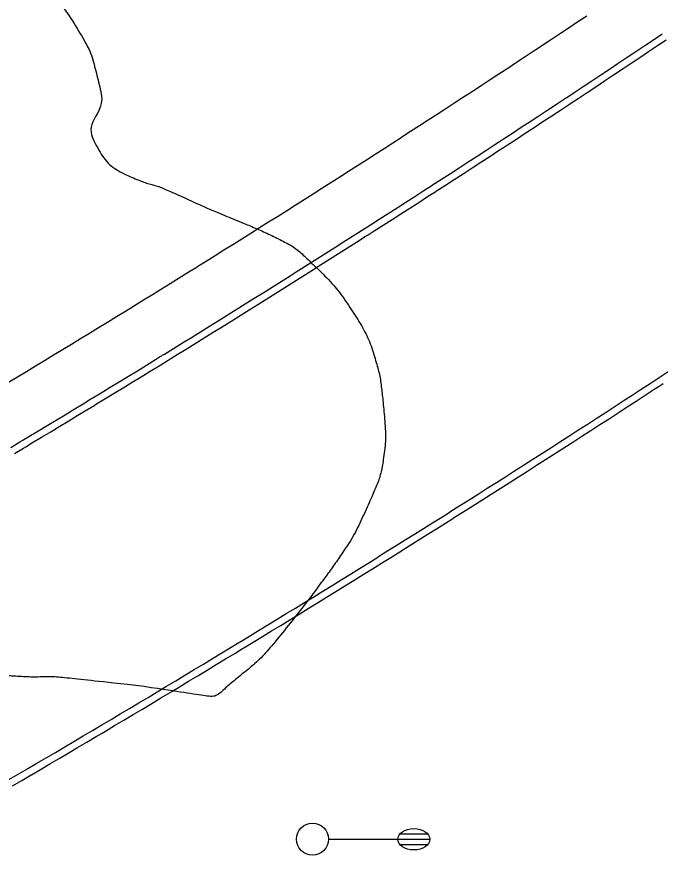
# Model space of a CAD drawing. Extents: x 2145380 to 2157287, y 139568 to 149130.
# Drawn here: x 2149762 to 2149822.3, y 143362.8 to 143441.4 of the extents above; entities that cross this region are included whole.
import ezdxf

# ---------------------------------------------------------------- set-up
doc = ezdxf.new("R2010")
doc.units = 0
for name, color, linetype in [('PR_PREVIOUSLY CONSTRUCTED', 7, 'Continuous'), ('TOPO_Light Pole', 7, 'Continuous'), ('TOPO_Tree Line', 7, 'Continuous')]:
    doc.layers.add(name, color=color, linetype=linetype)

# ---------------------------------------------------------------- blocks, each defined once
blk = doc.blocks.new('LP')
at = {"layer": 'TOPO_Light Pole'}
blk.add_line((3.81, 0), (20.32, 0), dxfattribs=at)
for points in [[(20.32, 0), (27.94, 0)], [(20.32, 0), (23.5, 0)], [(20.83, 1.27), (27.43, 1.27)], [(20.83, 1.27), (23.5, 1.27)], [(23.71, 1.27), (27.43, 1.27)], [(23.71, 0), (27.94, 0)], [(20.83, -1.27), (27.43, -1.27)], [(20.83, -1.27), (23.5, -1.27)], [(23.71, -1.27), (27.43, -1.27)]]:
    blk.add_lwpolyline(points, dxfattribs=at)
blk.add_circle((0, 0), 3.81, dxfattribs=at)
blk.add_ellipse((24.13, 0), major_axis=(3.81, 0), ratio=0.666667, dxfattribs=at)

msp = doc.modelspace()

# ---------------------------------------------------------------- linework, layer by layer
at = {"layer": 'PR_PREVIOUSLY CONSTRUCTED'}
for points in [[(2149761.276, 143407.125), (2149762.121, 143407.634), (2149762.966, 143408.144), (2149763.81, 143408.655), (2149764.654, 143409.166), (2149765.498, 143409.678), (2149766.225, 143410.119), (2149766.341, 143410.19), (2149767.184, 143410.703), (2149768.027, 143411.217), (2149768.869, 143411.731), (2149769.711, 143412.245), (2149770.552, 143412.761), (2149771.393, 143413.277), (2149772.234, 143413.793), (2149772.633, 143414.038), (2149773.074, 143414.31), (2149773.915, 143414.828), (2149774.754, 143415.346), (2149775.593, 143415.865), (2149776.432, 143416.384), (2149777.271, 143416.904), (2149778.109, 143417.425), (2149778.947, 143417.946), (2149779.019, 143417.991), (2149779.785, 143418.468), (2149780.622, 143418.99), (2149781.459, 143419.513), (2149782.295, 143420.036), (2149783.131, 143420.561), (2149783.967, 143421.085), (2149784.802, 143421.61), (2149785.385, 143421.978), (2149785.637, 143422.136), (2149786.471, 143422.663), (2149787.306, 143423.19), (2149788.139, 143423.717), (2149788.973, 143424.245), (2149789.806, 143424.774), (2149790.639, 143425.304), (2149791.471, 143425.833), (2149791.73, 143425.998), (2149792.303, 143426.364), (2149793.135, 143426.895), (2149793.966, 143427.427), (2149794.797, 143427.959), (2149795.627, 143428.492), (2149796.457, 143429.025), (2149797.287, 143429.559), (2149798.053, 143430.053), (2149798.117, 143430.094), (2149798.946, 143430.629), (2149799.774, 143431.164), (2149800.603, 143431.701), (2149801.43, 143432.238), (2149802.258, 143432.775), (2149803.085, 143433.313), (2149803.912, 143433.852), (2149804.354, 143434.14), (2149804.738, 143434.391), (2149805.564, 143434.931), (2149806.39, 143435.471), (2149807.215, 143436.012), (2149808.04, 143436.553), (2149808.865, 143437.095), (2149809.689, 143437.638), (2149810.512, 143438.181), (2149810.634, 143438.261), (2149811.336, 143438.725), (2149812.159, 143439.269), (2149812.981, 143439.814), (2149813.804, 143440.36), (2149814.625, 143440.906), (2149815.447, 143441.452)], [(2149761.485, 143401.02), (2149762.334, 143401.53), (2149762.546, 143401.657), (2149763.183, 143402.04), (2149764.032, 143402.55), (2149764.88, 143403.062), (2149765.728, 143403.574), (2149766.575, 143404.086), (2149767.422, 143404.599), (2149768.269, 143405.113), (2149768.999, 143405.556), (2149769.116, 143405.627), (2149769.962, 143406.142), (2149770.807, 143406.658), (2149771.653, 143407.174), (2149772.498, 143407.69), (2149773.343, 143408.208), (2149774.187, 143408.726), (2149775.031, 143409.244), (2149775.431, 143409.49), (2149775.874, 143409.763), (2149776.718, 143410.283), (2149777.56, 143410.803), (2149778.403, 143411.324), (2149779.245, 143411.845), (2149780.087, 143412.367), (2149780.928, 143412.889), (2149781.769, 143413.413), (2149781.842, 143413.458), (2149782.61, 143413.936), (2149783.45, 143414.461), (2149784.29, 143414.985), (2149785.13, 143415.511), (2149785.969, 143416.037), (2149786.808, 143416.564), (2149787.646, 143417.091), (2149788.232, 143417.46), (2149788.484, 143417.619), (2149789.322, 143418.147), (2149790.159, 143418.676), (2149790.996, 143419.206), (2149791.833, 143419.736), (2149792.669, 143420.267), (2149793.505, 143420.798), (2149794.34, 143421.33), (2149794.6, 143421.495), (2149795.176, 143421.862), (2149796.01, 143422.395), (2149796.845, 143422.929), (2149797.679, 143423.463), (2149798.512, 143423.998), (2149799.346, 143424.534), (2149800.179, 143425.07), (2149800.947, 143425.565), (2149801.011, 143425.606), (2149801.843, 143426.143), (2149802.675, 143426.681), (2149803.506, 143427.219), (2149804.337, 143427.758), (2149805.168, 143428.298), (2149805.998, 143428.838), (2149806.828, 143429.378), (2149807.272, 143429.668), (2149807.658, 143429.92), (2149808.487, 143430.461), (2149809.316, 143431.004), (2149810.144, 143431.547), (2149810.972, 143432.09), (2149811.8, 143432.634), (2149812.627, 143433.179), (2149813.454, 143433.724), (2149813.576, 143433.805), (2149814.28, 143434.27), (2149815.106, 143434.816), (2149815.932, 143435.363), (2149816.757, 143435.911), (2149817.582, 143436.459), (2149818.407, 143437.008), (2149819.231, 143437.557), (2149819.857, 143437.975), (2149820.055, 143438.107), (2149820.878, 143438.657), (2149821.701, 143439.208), (2149822.524, 143439.76)], [(2149761.828, 143400.447), (2149762.678, 143400.957), (2149762.89, 143401.084), (2149763.527, 143401.468), (2149764.376, 143401.978), (2149765.225, 143402.49), (2149766.073, 143403.002), (2149766.921, 143403.515), (2149767.768, 143404.028), (2149768.616, 143404.542), (2149769.345, 143404.986), (2149769.463, 143405.057), (2149770.309, 143405.572), (2149771.155, 143406.088), (2149772.001, 143406.604), (2149772.846, 143407.121), (2149773.691, 143407.638), (2149774.536, 143408.156), (2149775.38, 143408.675), (2149775.781, 143408.921), (2149776.224, 143409.194), (2149777.068, 143409.714), (2149777.911, 143410.235), (2149778.754, 143410.756), (2149779.597, 143411.277), (2149780.439, 143411.8), (2149781.281, 143412.322), (2149782.122, 143412.846), (2149782.195, 143412.891), (2149782.963, 143413.37), (2149783.804, 143413.894), (2149784.644, 143414.419), (2149785.484, 143414.945), (2149786.324, 143415.471), (2149787.163, 143415.998), (2149788.002, 143416.526), (2149788.588, 143416.895), (2149788.84, 143417.054), (2149789.678, 143417.583), (2149790.516, 143418.112), (2149791.353, 143418.642), (2149792.19, 143419.172), (2149793.027, 143419.703), (2149793.863, 143420.235), (2149794.699, 143420.767), (2149794.959, 143420.932), (2149795.535, 143421.299), (2149796.37, 143421.833), (2149797.205, 143422.367), (2149798.039, 143422.901), (2149798.873, 143423.436), (2149799.707, 143423.972), (2149800.54, 143424.508), (2149801.309, 143425.004), (2149801.373, 143425.045), (2149802.206, 143425.582), (2149803.038, 143426.12), (2149803.869, 143426.659), (2149804.701, 143427.198), (2149805.532, 143427.738), (2149806.363, 143428.278), (2149807.193, 143428.819), (2149807.637, 143429.109), (2149808.023, 143429.36), (2149808.852, 143429.903), (2149809.681, 143430.445), (2149810.51, 143430.988), (2149811.339, 143431.532), (2149812.167, 143432.077), (2149812.994, 143432.621), (2149813.821, 143433.167), (2149813.944, 143433.248), (2149814.648, 143433.713), (2149815.475, 143434.26), (2149816.301, 143434.807), (2149817.127, 143435.355), (2149817.952, 143435.903), (2149818.777, 143436.452), (2149819.601, 143437.002), (2149820.228, 143437.42), (2149820.426, 143437.552), (2149821.249, 143438.103), (2149822.073, 143438.654), (2149822.896, 143439.206)], [(2149761.313, 143369.906), (2149762.184, 143370.416), (2149763.055, 143370.926), (2149763.076, 143370.939), (2149763.925, 143371.436), (2149764.795, 143371.948), (2149765.665, 143372.46), (2149766.534, 143372.972), (2149767.403, 143373.485), (2149768.271, 143373.999), (2149769.14, 143374.513), (2149769.693, 143374.841), (2149770.007, 143375.028), (2149770.875, 143375.544), (2149771.742, 143376.06), (2149772.609, 143376.577), (2149773.475, 143377.094), (2149774.341, 143377.612), (2149775.207, 143378.13), (2149776.072, 143378.649), (2149776.288, 143378.779), (2149776.937, 143379.169), (2149777.802, 143379.69), (2149778.666, 143380.211), (2149779.53, 143380.732), (2149780.393, 143381.254), (2149781.256, 143381.777), (2149782.119, 143382.3), (2149782.862, 143382.752), (2149782.981, 143382.824), (2149783.843, 143383.349), (2149784.705, 143383.874), (2149785.566, 143384.4), (2149786.427, 143384.926), (2149787.288, 143385.453), (2149788.148, 143385.981), (2149789.008, 143386.509), (2149789.415, 143386.76), (2149789.867, 143387.038), (2149790.726, 143387.567), (2149791.585, 143388.097), (2149792.443, 143388.628), (2149793.301, 143389.159), (2149794.159, 143389.691), (2149795.016, 143390.223), (2149795.873, 143390.756), (2149795.947, 143390.802), (2149796.729, 143391.29), (2149797.585, 143391.824), (2149798.441, 143392.359), (2149799.297, 143392.894), (2149800.152, 143393.43), (2149801.006, 143393.966), (2149801.86, 143394.504), (2149802.457, 143394.879), (2149802.714, 143395.041), (2149803.568, 143395.58), (2149804.421, 143396.119), (2149805.274, 143396.658), (2149806.126, 143397.198), (2149806.978, 143397.739), (2149807.829, 143398.28), (2149808.681, 143398.822), (2149808.945, 143398.991), (2149809.532, 143399.365), (2149810.382, 143399.908), (2149811.232, 143400.452), (2149812.082, 143400.996), (2149812.931, 143401.541), (2149813.78, 143402.086), (2149814.629, 143402.632), (2149815.412, 143403.137), (2149815.477, 143403.179), (2149816.325, 143403.726), (2149817.172, 143404.274), (2149818.019, 143404.823), (2149818.866, 143405.372), (2149819.712, 143405.921), (2149820.558, 143406.471), (2149821.403, 143407.022), (2149821.856, 143407.317), (2149822.248, 143407.574), (2149823.093, 143408.126)], [(2149761.65, 143369.33), (2149762.521, 143369.84), (2149763.392, 143370.35), (2149763.414, 143370.363), (2149764.263, 143370.861), (2149765.134, 143371.372), (2149766.004, 143371.884), (2149766.873, 143372.397), (2149767.743, 143372.91), (2149768.611, 143373.424), (2149769.48, 143373.939), (2149770.033, 143374.267), (2149770.348, 143374.454), (2149771.216, 143374.97), (2149772.084, 143375.486), (2149772.951, 143376.003), (2149773.818, 143376.521), (2149774.684, 143377.039), (2149775.55, 143377.558), (2149776.416, 143378.077), (2149776.632, 143378.207), (2149777.281, 143378.597), (2149778.146, 143379.118), (2149779.011, 143379.639), (2149779.875, 143380.161), (2149780.739, 143380.683), (2149781.602, 143381.206), (2149782.465, 143381.73), (2149783.209, 143382.181), (2149783.328, 143382.254), (2149784.191, 143382.779), (2149785.053, 143383.304), (2149785.914, 143383.83), (2149786.776, 143384.357), (2149787.637, 143384.884), (2149788.497, 143385.412), (2149789.357, 143385.94), (2149789.765, 143386.191), (2149790.217, 143386.469), (2149791.077, 143386.999), (2149791.936, 143387.529), (2149792.795, 143388.06), (2149793.653, 143388.591), (2149794.511, 143389.123), (2149795.368, 143389.656), (2149796.226, 143390.189), (2149796.3, 143390.235), (2149797.083, 143390.723), (2149797.939, 143391.257), (2149798.795, 143391.792), (2149799.651, 143392.328), (2149800.506, 143392.864), (2149801.361, 143393.401), (2149802.216, 143393.939), (2149802.813, 143394.314), (2149803.07, 143394.477), (2149803.924, 143395.015), (2149804.778, 143395.554), (2149805.631, 143396.094), (2149806.483, 143396.634), (2149807.336, 143397.175), (2149808.188, 143397.717), (2149809.039, 143398.259), (2149809.304, 143398.428), (2149809.891, 143398.802), (2149810.742, 143399.345), (2149811.592, 143399.889), (2149812.442, 143400.434), (2149813.292, 143400.979), (2149814.141, 143401.525), (2149814.99, 143402.071), (2149815.773, 143402.576), (2149815.839, 143402.618), (2149816.687, 143403.165), (2149817.535, 143403.713), (2149818.382, 143404.262), (2149819.229, 143404.811), (2149820.076, 143405.361), (2149820.922, 143405.912), (2149821.768, 143406.463), (2149822.221, 143406.758), (2149822.613, 143407.015)]]:
    msp.add_lwpolyline(points, dxfattribs=at)
at = {"layer": 'TOPO_Tree Line'}
msp.add_open_spline([(2149773.205, 143378.734), (2149775.373, 143378.408), (2149777.541, 143378.081), (2149779.708, 143377.754), (2149780.731, 143377.599), (2149781.614, 143378.533), (2149782.45, 143379.209), (2149783.766, 143380.272), (2149784.97, 143381.288), (2149786.013, 143382.547), (2149787.489, 143384.331), (2149788.907, 143386.132), (2149790.29, 143387.981), (2149791.105, 143389.069), (2149791.898, 143390.16), (2149792.655, 143391.295), (2149793.706, 143392.869), (2149794.479, 143394.559), (2149795.265, 143396.306), (2149795.775, 143397.437), (2149796.184, 143398.585), (2149796.373, 143399.794), (2149796.657, 143401.612), (2149796.533, 143403.473), (2149796.355, 143405.297), (2149796.231, 143406.576), (2149796.05, 143407.841), (2149795.685, 143409.098), (2149795.203, 143410.761), (2149794.475, 143412.261), (2149793.522, 143413.723), (2149792.465, 143415.346), (2149791.282, 143416.743), (2149789.893, 143418.077), (2149789, 143418.935), (2149788.112, 143419.77), (2149787.021, 143420.321), (2149785.79, 143420.942), (2149784.548, 143421.503), (2149783.282, 143422.029), (2149782.511, 143422.35), (2149781.735, 143422.657), (2149780.966, 143422.981), (2149779.363, 143423.658), (2149777.786, 143424.402), (2149776.191, 143425.099), (2149775.227, 143425.52), (2149774.201, 143425.751), (2149773.215, 143426.156), (2149771.72, 143426.771), (2149770.363, 143427.725), (2149769.539, 143429.226), (2149768.577, 143430.979), (2149770.253, 143433.024), (2149769.812, 143434.812), (2149769.399, 143436.49), (2149768.961, 143438.159), (2149768.007, 143439.741), (2149766.82, 143441.708), (2149765.544, 143443.359), (2149763.748, 143444.69), (2149762.489, 143445.621), (2149761.201, 143446.365), (2149759.81, 143447.016), (2149757.85, 143447.935), (2149755.909, 143448.788), (2149753.856, 143449.48), (2149751.544, 143450.26), (2149749.207, 143450.78), (2149746.821, 143451.25), (2149745.097, 143451.589), (2149743.331, 143451.696), (2149741.595, 143451.664), (2149740.276, 143451.64), (2149738.974, 143451.382), (2149737.731, 143450.7), (2149736.191, 143449.855), (2149735.031, 143448.826), (2149733.868, 143447.633), (2149732.913, 143446.653), (2149732.018, 143445.678), (2149731.187, 143444.6), (2149730.096, 143443.182), (2149729.113, 143441.739), (2149728.257, 143440.161), (2149727.362, 143438.51), (2149726.633, 143436.817), (2149726.127, 143435.021), (2149725.757, 143433.711), (2149725.479, 143432.398), (2149725.229, 143431.061), (2149724.823, 143428.883), (2149724.492, 143426.702), (2149724.295, 143424.514), (2149724.154, 143422.959), (2149724.293, 143421.381), (2149724.53, 143419.822), (2149724.686, 143418.795), (2149724.928, 143417.802), (2149725.351, 143416.838), (2149726.104, 143415.123), (2149726.962, 143413.532), (2149728.004, 143412.012), (2149728.877, 143410.738), (2149729.868, 143409.561), (2149730.719, 143408.282), (2149731.208, 143407.549), (2149731.658, 143406.79), (2149732.138, 143406.049), (2149732.8, 143405.026), (2149733.44, 143404.036), (2149734.289, 143403.102), (2149735.458, 143401.816), (2149737.121, 143401.304), (2149738.767, 143400.83), (2149739.6, 143400.591), (2149740.435, 143400.489), (2149741.273, 143400.416), (2149742.594, 143400.3), (2149743.939, 143401.036), (2149745.263, 143400.765), (2149746.295, 143400.553), (2149747.132, 143399.871), (2149747.837, 143398.994), (2149749.599, 143396.798), (2149750.72, 143394.603), (2149751.541, 143392.109), (2149752.207, 143390.086), (2149752.41, 143387.977), (2149753.044, 143385.95), (2149753.4, 143384.81), (2149753.769, 143383.731), (2149754.503, 143382.697), (2149755.382, 143381.462), (2149756.604, 143380.643), (2149758.001, 143380.263), (2149759.496, 143379.856), (2149760.988, 143379.629), (2149762.507, 143379.555), (2149763.881, 143379.488), (2149765.262, 143379.58), (2149766.629, 143379.434), (2149768.821, 143379.201), (2149771.013, 143378.968), (2149773.205, 143378.734)], degree=3, dxfattribs=at)

# ---------------------------------------------------------------- block references
at = {"layer": 'TOPO_Light Pole', "xscale": 0.39370000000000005, "yscale": 0.3937000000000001}
msp.add_blockref('LP', (2149789.752, 143364.327), dxfattribs=at)

doc.saveas('drawing.dxf')
